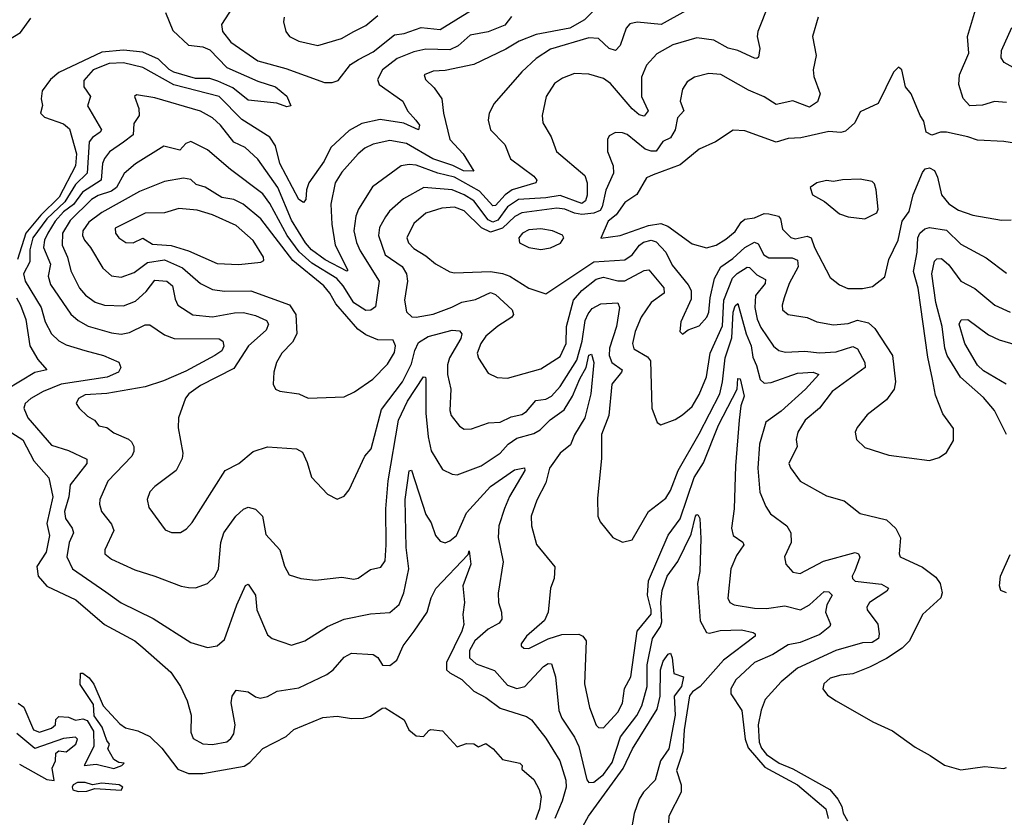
# Model space of a CAD drawing. Extents: x 1443846 to 1577407, y 839182 to 927291.
# Tile 373 of 535: x 1536562 to 1540667, y 874830 to 878154. Entities that reach past the tile are written whole.
import ezdxf

# ---------------------------------------------------------------- set-up
doc = ezdxf.new("R2010")
doc.units = 0

msp = doc.modelspace()

# ---------------------------------------------------------------- linework, layer by layer
at = {"layer": '0CON20XD'}
for points in [[(1540675, 877808.9), (1540625, 877813.3), (1540575, 877797.7), (1540523.3, 877795), (1540495, 877825.7), (1540476.5, 877885), (1540480, 877925), (1540519.3, 878015), (1540513.1, 878085), (1540547.1, 878195), (1540605, 878228.8), (1540681.2, 878245)], [(1538961.4, 878198.6), (1538915.9, 878154.1), (1538855, 878118.6), (1538715, 878092.9), (1538644.5, 878065), (1538589, 878031), (1538455, 877967.1), (1538335, 877942.5), (1538285, 877940), (1538247.5, 877925), (1538253.8, 877905), (1538290.2, 877870.2), (1538321.5, 877825), (1538329.2, 877765), (1538355.3, 877655), (1538410.4, 877595), (1538455, 877522.5), (1538411.8, 877525), (1538367.2, 877547.2), (1538284.1, 877575), (1538175, 877638.3), (1538105, 877651.2), (1538035, 877636.1), (1538001, 877619), (1537973.6, 877595), (1537905, 877519.1), (1537876.8, 877475), (1537859.5, 877385), (1537862.6, 877302.6), (1537877, 877215), (1537929.8, 877110.2), (1537925, 877105.6), (1537835, 877153), (1537777.8, 877195), (1537752.8, 877225), (1537695, 877318.4), (1537638.7, 877455), (1537555, 877573.8), (1537502.1, 877622.1), (1537455, 877644), (1537399.1, 877715), (1537365.8, 877745.8), (1537315, 877772.8), (1537125, 877828.7), (1537048.3, 877841.7), (1537040, 877835), (1537058.9, 877785), (1537059.5, 877755), (1537037.6, 877722.4), (1537035.6, 877674.4), (1536994.2, 877644.2), (1536936.3, 877603.7), (1536915, 877576.5), (1536907.6, 877555), (1536902.2, 877485), (1536823.7, 877435), (1536785.6, 877384.4), (1536745, 877353.5), (1536709.8, 877315), (1536678.8, 877265), (1536665.5, 877235), (1536661.1, 877205), (1536690.2, 877135), (1536680.8, 877085), (1536690.4, 877050.4), (1536775, 876927.1), (1536805, 876900.9), (1536846.8, 876876.8), (1536945, 876848.6), (1536985, 876843.2), (1537019.1, 876850.9), (1537085, 876882.1), (1537105, 876882.7), (1537165, 876840.4), (1537205.7, 876825.7), (1537393.7, 876823.7), (1537408.6, 876815), (1537413, 876793), (1537405, 876773.5), (1537375.8, 876754.2), (1537255, 876689.2), (1537161.5, 876648.5), (1537085, 876624.8), (1536925, 876596.6), (1536835, 876590.7), (1536807.1, 876575), (1536797.5, 876555), (1536809.2, 876535), (1536845, 876502.2), (1536874, 876485), (1536891.5, 876461.5), (1536925, 876454.4), (1536955, 876432.1), (1537015.3, 876405.3), (1537028.2, 876395), (1537037.1, 876375), (1537037.9, 876355), (1537029.1, 876335), (1536929.1, 876230.9), (1536896.4, 876155), (1536894.5, 876135), (1536902.7, 876105), (1536945, 876051.4), (1536954.5, 876025), (1536917.5, 875945), (1536917.4, 875927.4), (1536945.3, 875905.3), (1537041.5, 875861.5), (1537125.3, 875835.3), (1537235, 875793.5), (1537265, 875787.5), (1537295, 875786.7), (1537345.4, 875804.6), (1537375, 875832.9), (1537390.8, 875865), (1537400, 875975), (1537413.3, 876015), (1537463.6, 876085), (1537495, 876113.5), (1537515, 876121.9), (1537545, 876114.4), (1537574.6, 876084.6), (1537588.3, 876008.3), (1537646.4, 875945), (1537666.2, 875876.2), (1537685, 875840), (1537734.5, 875824.5), (1537795, 875818.1), (1537905, 875830.5), (1537955, 875822.9), (1537973.6, 875826.4), (1538025, 875862.9), (1538067.8, 875872.2), (1538085, 875898.8), (1538090, 875965), (1538087.6, 876115), (1538098, 876232), (1538141, 876485), (1538179.1, 876565), (1538245, 876665.6), (1538254.2, 876664.2), (1538255.7, 876655.7), (1538254.8, 876515), (1538264.2, 876415), (1538277.7, 876357.7), (1538325, 876279.5), (1538365, 876260.5), (1538385, 876257.5), (1538485, 876294.7), (1538565, 876347.3), (1538597.7, 876385), (1538635, 876410.8), (1538705, 876429.6), (1538732, 876445), (1538772.9, 876487.1), (1538831.3, 876528.7), (1538866.6, 876585), (1538896.9, 876656.9), (1538923.5, 876705), (1538935, 876755.9), (1538945, 876760.5), (1538955, 876726.2), (1538942.7, 876595), (1538918.1, 876495), (1538875, 876424.6), (1538858, 876382), (1538815, 876347.1), (1538770.7, 876285), (1538755.7, 876224.3), (1538718.1, 876151.9), (1538694.6, 876085), (1538695.5, 876045), (1538716.9, 875966.9), (1538793.2, 875873.2), (1538790.6, 875825), (1538774.3, 875785), (1538764.4, 875684.4), (1538749.4, 875650.6), (1538674.4, 875585), (1538652.3, 875552.3), (1538652, 875545), (1538663.3, 875535), (1538685, 875533.5), (1538765, 875573.3), (1538822.2, 875592.2), (1538892.7, 875592.7), (1538908.9, 875585), (1538922.9, 875565), (1538916.1, 875386.1), (1538937.9, 875287.9), (1538965, 875214.4), (1538975, 875203.6), (1538995, 875203.1), (1539055, 875267.5), (1539074.7, 875305), (1539082.8, 875367.2), (1539109.6, 875415), (1539135.6, 875605), (1539193.8, 875676.2), (1539194.9, 875695), (1539179.1, 875755), (1539183.5, 875815), (1539264.8, 876005.2), (1539315, 876073.8), (1539373.8, 876246.2), (1539412.4, 876307.6), (1539474.6, 876465), (1539552.2, 876615), (1539555, 876658.6), (1539565, 876657.5), (1539581.7, 876585), (1539568.3, 876545), (1539560.7, 876485), (1539545.7, 876295), (1539540, 876115), (1539529.2, 876035), (1539536.7, 876005), (1539577, 875977), (1539580.9, 875965), (1539549.6, 875920.4), (1539526.4, 875865), (1539513.6, 875743.6), (1539522.5, 875725), (1539540, 875715), (1539625, 875701), (1539675, 875700), (1539751.6, 875711.6), (1539817.5, 875695), (1539854.8, 875715.2), (1539915, 875770.9), (1539935, 875770), (1539949.4, 875755), (1539926.7, 875715), (1539921.4, 875685), (1539941.9, 875635), (1539939.4, 875625), (1539897.8, 875592.2), (1539815, 875558.5), (1539765, 875548), (1539702, 875508), (1539624.5, 875475), (1539547.8, 875402.2), (1539526.2, 875365), (1539526.2, 875345), (1539572.8, 875275), (1539586, 875156), (1539599.2, 875119.2), (1539668.5, 875038.5), (1539803.9, 874965), (1539922.3, 874865), (1539932.7, 874825)], [(1537448.5, 878205), (1537403.1, 878135), (1537407.5, 878105), (1537441.4, 878061.4), (1537555, 877983.3), (1537671.7, 877951.7), (1537833, 877893), (1537865, 877893.2), (1537889, 877901), (1537941.6, 877968.4), (1537975, 877988), (1538035, 878020.8), (1538125, 878091.2), (1538165, 878096.7), (1538235, 878122.6), (1538315, 878113.4), (1538445, 878194.1)], [(1539685, 878221.2), (1539639.2, 878105), (1539636.9, 878085), (1539647.1, 878035), (1539641.7, 877998.3), (1539635, 877992.5), (1539625.7, 877994.3), (1539555, 878026.2), (1539515, 878036.1), (1539455, 878069.5), (1539385, 878078.7), (1539285, 878049.7), (1539217.4, 878012.6), (1539174.7, 877965.3), (1539154, 877915), (1539154.7, 877835), (1539182.5, 877775), (1539165, 877752.5), (1539145, 877758.2), (1539115, 877782.5), (1539025, 877888.7), (1538995, 877910), (1538935, 877927.3), (1538875, 877930), (1538825, 877911.3), (1538791.7, 877888.3), (1538757.3, 877835), (1538739.4, 877755), (1538742.2, 877725), (1538776.9, 877666.9), (1538800, 877605), (1538917.5, 877505), (1538927.4, 877475), (1538927.2, 877422.8), (1538920.7, 877399.3), (1538905, 877388.4), (1538815, 877421.6), (1538755, 877411.8), (1538640.9, 877405), (1538595.9, 877374.1), (1538555, 877318.7), (1538535, 877310.7), (1538515, 877320.2), (1538455, 877399.4), (1538415.1, 877425.1), (1538365, 877444.8), (1538246.7, 877455), (1538162.2, 877407.8), (1538104, 877356), (1538086.8, 877333.2), (1538062.3, 877287.7), (1538057.9, 877255), (1538086, 877175), (1538156.1, 877126.1), (1538174.2, 877095), (1538178.2, 877065), (1538165.4, 876985), (1538175, 876936.7), (1538196, 876916), (1538214.3, 876914.3), (1538285, 876927.1), (1538363.7, 876956.3), (1538405, 876976.4), (1538462.4, 876987.6), (1538525, 877016.9), (1538545, 877009.6), (1538614.5, 876945), (1538620, 876925), (1538613.1, 876915), (1538555, 876877.6), (1538505, 876835.4), (1538484.1, 876805), (1538469.2, 876765), (1538473.9, 876743.9), (1538515, 876680.6), (1538552.6, 876662.6), (1538595, 876660.4), (1538735, 876698.6), (1538815, 876750), (1538840.2, 876805), (1538841.1, 876875), (1538870.9, 876985), (1538904.7, 877025.3), (1538965, 877072.7), (1538995, 877081.1), (1539055, 877066.4), (1539085, 877066), (1539165, 877109.2), (1539185, 877111.6), (1539247.4, 877037.4), (1539248.2, 877015), (1539194, 876975), (1539153.3, 876915), (1539128.1, 876855), (1539116.6, 876805), (1539122.7, 876782.7), (1539178.5, 876748.5), (1539192, 876732), (1539197.1, 876535), (1539220, 876475), (1539235, 876466.2), (1539295, 876488.1), (1539325, 876506.9), (1539365, 876542.5), (1539395, 876591.9), (1539425, 876665.8), (1539440.2, 876765), (1539491.1, 876878.9), (1539497.6, 876985), (1539533.5, 877076.5), (1539553.1, 877096.9), (1539595, 877123.5), (1539605, 877120.9), (1539635, 877091), (1539670.9, 877070.9), (1539670, 877055), (1539629.5, 877005), (1539626.7, 876955), (1539636.8, 876906.8), (1539651.6, 876871.6), (1539704.3, 876794.3), (1539726, 876776), (1539755, 876769.2), (1539835, 876772.8), (1539896.5, 876766.5), (1539965, 876770.4), (1540035, 876792.7), (1540055, 876782.7), (1540085.3, 876725), (1540085.9, 876705), (1539949.1, 876605), (1539896.7, 876535), (1539836.7, 876485), (1539805.4, 876434.6), (1539799.5, 876405), (1539802.9, 876375), (1539767.8, 876305), (1539775, 876286), (1539815, 876231.4), (1539925, 876169.4), (1539998.3, 876148.3), (1540065.7, 876095.7), (1540175, 876069.4), (1540213.8, 876033.8), (1540233.5, 875995), (1540228, 875928), (1540232, 875915), (1540325, 875872.5), (1540380.5, 875830.5), (1540398.8, 875805), (1540407.3, 875765), (1540402.5, 875745), (1540325.5, 875675), (1540270.7, 875565), (1540241.4, 875535), (1540175, 875491), (1540105, 875455.2), (1540035, 875428), (1539985, 875422.4), (1539940.7, 875409.3), (1539913.8, 875386.2), (1539909.5, 875365), (1539929.5, 875339.5), (1539965.2, 875315), (1540117.8, 875227.8), (1540200.3, 875190.3), (1540295, 875121.7), (1540357.9, 875087.9), (1540416.6, 875046.6), (1540485, 875027.7), (1540585, 875041.5), (1540665, 875032.5), (1540675, 875037.5)], [(1536515, 878070.3), (1536565, 878100.8), (1536609, 878161)], [(1537170.3, 878185), (1537200.1, 878110.1), (1537265, 878048.2), (1537325, 878040.7), (1537355, 878028.9), (1537425, 877954.7), (1537555, 877898.4), (1537628.1, 877875), (1537675.4, 877835.4), (1537692.5, 877795), (1537675, 877790.8), (1537634.1, 877805.9), (1537515, 877819.4), (1537450.1, 877870.1), (1537387.8, 877897.8), (1537355, 877909.4), (1537295, 877909.1), (1537205, 877935.5), (1537185, 877946.3), (1537140.6, 877990.6), (1537075, 878019.1), (1536995, 878027.8), (1536905, 878018.5), (1536725, 877934), (1536690.4, 877905), (1536655, 877858), (1536651.5, 877825), (1536657.3, 877797.3), (1536648, 877765), (1536665, 877748.8), (1536745, 877720.6), (1536769.9, 877699.9), (1536798.5, 877595), (1536795.2, 877545), (1536726.9, 877415), (1536650, 877340), (1536587.1, 877265), (1536552.9, 877155)], [(1538612, 878168), (1538585, 878132.1), (1538515, 878103.8), (1538439.7, 878090.3), (1538389.4, 878045), (1538355, 878029.2), (1538255, 878031.6), (1538205, 878020.8), (1538135, 877992.1), (1538075, 877945.7), (1538053.8, 877905), (1538060, 877885), (1538159.6, 877815), (1538178.2, 877775), (1538213.8, 877735), (1538228, 877715), (1538225, 877695.8), (1538163.2, 877723.2), (1538065, 877738.8), (1537988.1, 877721.9), (1537935, 877692.3), (1537858.3, 877621.7), (1537831.7, 877565), (1537767.4, 877475), (1537756.9, 877445), (1537754.6, 877405.4), (1537745, 877391.9), (1537725, 877404.4), (1537646.6, 877555), (1537628.6, 877628.6), (1537604.7, 877665), (1537488.6, 877738.6), (1537393.9, 877833.9), (1537205, 877883.3), (1537074.8, 877954.8), (1536995, 877974.5), (1536935, 877971.8), (1536867.7, 877945), (1536829.3, 877900.7), (1536828.8, 877875), (1536857.3, 877835), (1536844.4, 877795), (1536903.2, 877695), (1536897.9, 877685), (1536865, 877664), (1536852.2, 877645), (1536843.2, 877515), (1536795, 877467.2), (1536749.9, 877395), (1536675.7, 877325), (1536617, 877245), (1536603.5, 877195), (1536604.8, 877145), (1536578, 877095), (1536584.2, 877065), (1536651.5, 876955), (1536667.9, 876895), (1536695, 876844.5), (1536725, 876816.2), (1536755, 876799.4), (1536833.9, 876776.1), (1536910.8, 876755), (1536975, 876727.1), (1536984, 876705), (1536974, 876685), (1536926.2, 876665), (1536735, 876634.8), (1536659.5, 876605), (1536607.8, 876575), (1536584.7, 876555.3), (1536579.6, 876535), (1536596.1, 876495), (1536695, 876381.1), (1536765, 876358.8), (1536842.2, 876322.2), (1536841.1, 876305), (1536773, 876215), (1536767.2, 876165), (1536748.4, 876105), (1536753.3, 876075), (1536781.1, 876035), (1536785.8, 876015.8), (1536768.3, 875975), (1536757.8, 875915), (1536781.5, 875865), (1536920.5, 875769.5), (1536984.4, 875724.4), (1537118.2, 875658.2), (1537275, 875558.8), (1537345, 875537.3), (1537385, 875544.5), (1537415, 875571.4), (1537467.1, 875715), (1537503.9, 875796.1), (1537515, 875801.1), (1537545, 875756), (1537550, 875695), (1537595, 875590.6), (1537615, 875574.4), (1537695, 875546.7), (1537750, 875565), (1537845.3, 875624.7), (1537915, 875656.2), (1538025, 875678.5), (1538105, 875683.8), (1538143.9, 875716.1), (1538163.9, 875765), (1538184.8, 875865), (1538172.6, 875955), (1538168.7, 876155), (1538185, 876273.8), (1538195, 876276.7), (1538255, 876092), (1538276.8, 876056.8), (1538294.7, 876005), (1538315, 875981.1), (1538335, 875974), (1538355, 875981.8), (1538382.7, 876005), (1538425, 876098.5), (1538525, 876208.2), (1538625, 876277.7), (1538666.8, 876286.8), (1538667.8, 876275), (1538603.7, 876166.3), (1538582.9, 876117.1), (1538559, 876045), (1538556.2, 875996.2), (1538578, 875895), (1538556, 875764), (1538557.5, 875725), (1538570, 875685), (1538571.5, 875655), (1538560.6, 875639.4), (1538515.4, 875614.6), (1538459.3, 875565), (1538437.1, 875525), (1538436.6, 875495), (1538465, 875469.2), (1538541.3, 875441.3), (1538595, 875380.9), (1538635, 875366.2), (1538667.7, 875375), (1538745, 875458.2), (1538765, 875470.8), (1538779.3, 875469.3), (1538795.3, 875415.3), (1538809.4, 875275), (1538822.3, 875242.3), (1538875, 875163.5), (1538893.5, 875125), (1538926.3, 874986.3), (1538935, 874974.4), (1538955, 874976.7), (1538995, 875008.4), (1539031.6, 875058.4)], [(1539338.3, 878191.7), (1539236.2, 878133.8), (1539136.5, 878143.5), (1539105, 878137.9), (1539090.4, 878119.6), (1539065, 878046.9), (1539045, 878026.2), (1539019.5, 878035), (1538975, 878076.2), (1538935, 878079.1), (1538775, 878032.1), (1538715, 877992.9), (1538655, 877937.8), (1538540, 877805), (1538519.4, 877765), (1538514.2, 877735), (1538524.4, 877695), (1538584, 877634), (1538607.8, 877575), (1538705, 877502.5), (1538717.1, 877485), (1538713.8, 877475), (1538615, 877445.7), (1538585.5, 877424.5), (1538545, 877380.2), (1538535, 877379), (1538479.3, 877439.3), (1538375, 877498.4), (1538305, 877514.6), (1538215, 877548.1), (1538185, 877551.4), (1538152.5, 877545), (1538032.2, 877457.8), (1537974.1, 877365), (1537962.5, 877335), (1537955.2, 877275), (1537966, 877226), (1537980.9, 877190.9), (1538060, 877065), (1538045, 876958.1), (1538025.7, 876944.3), (1538005, 876942.2), (1537955, 876974), (1537910.3, 877045), (1537884.1, 877075), (1537779.7, 877139.7), (1537727.2, 877187.2), (1537676.5, 877255), (1537605, 877388), (1537575, 877428.8), (1537440.2, 877530.2), (1537345, 877611.9), (1537275, 877646.5), (1537255, 877638.6), (1537229.6, 877610.4), (1537163.3, 877626.7), (1537045, 877553.9), (1536997.1, 877512.9), (1536965, 877454.8), (1536945, 877439.6), (1536888.8, 877421.2), (1536861.5, 877405), (1536772.7, 877317.3), (1536741, 877265), (1536739.2, 877215), (1536761.3, 877165), (1536775, 877107.5), (1536810.6, 877035), (1536835.9, 877005.9), (1536876.6, 876976.6), (1536915, 876964.7), (1536995, 876962), (1537045, 876980.8), (1537088.7, 877021.3), (1537125, 877068.7), (1537175.2, 877065.2), (1537199.5, 877045), (1537209.6, 876989.6), (1537221.5, 876965), (1537283.9, 876923.9), (1537365, 876916.2), (1537457.4, 876932.6), (1537495, 876933.5), (1537545, 876921.1), (1537590.2, 876900.2), (1537599.1, 876885), (1537589.1, 876860.9), (1537515.8, 876795), (1537455, 876700), (1537315, 876629.3), (1537267.1, 876595), (1537252.6, 876577.4), (1537224.2, 876495), (1537223, 876453), (1537242.3, 876347.7), (1537239.2, 876325), (1537214.3, 876275), (1537125, 876208.1), (1537105, 876186), (1537092.9, 876155), (1537100.7, 876120.7), (1537168.3, 876028.3), (1537195, 876017.5), (1537232.7, 876017.3), (1537257.4, 876032.6), (1537281.4, 876058.6), (1537418.6, 876275), (1537475.7, 876305), (1537535, 876354.5), (1537595, 876373.8), (1537715.4, 876365.4), (1537741.1, 876351.1), (1537760.7, 876309.3), (1537777.7, 876247.7), (1537845, 876176.7), (1537885, 876156.2), (1537915, 876168.8), (1537935.8, 876195), (1538001.1, 876335), (1538027.7, 876365), (1538070.7, 876529.3), (1538157.6, 876645), (1538195, 876719.6), (1538208.8, 876775), (1538225, 876808.7), (1538265, 876834.3), (1538365, 876859.8), (1538395, 876857.6), (1538404.7, 876844.7), (1538400.5, 876825), (1538353, 876745), (1538345.3, 876715.3), (1538345.3, 876675), (1538358.8, 876615), (1538354.7, 876525), (1538360.9, 876505), (1538395, 876460), (1538415, 876447.5), (1538445, 876449.4), (1538516.2, 876473.8), (1538565, 876476.7), (1538611.3, 876498.7), (1538655, 876509.4), (1538675, 876521.5), (1538713, 876567), (1538755, 876572.7), (1538778.7, 876585), (1538815.7, 876625), (1538884.9, 876735.1), (1538906.2, 876815), (1538919.9, 876900.1), (1538931.4, 876928.6), (1538949.1, 876950.9), (1538985, 876970.7), (1539055, 876974.2), (1539062.5, 876955), (1539049.3, 876875), (1539021, 876785), (1539019.2, 876755), (1539030.3, 876725), (1539073.1, 876695), (1539071.3, 876685), (1539030.9, 876635), (1539017.4, 876505), (1538988, 876425), (1538987.9, 876325), (1538970.3, 876159.7), (1538972.5, 876085), (1538981.7, 876061.7), (1539035, 875996.2), (1539075, 875976.7), (1539115, 875986.2), (1539183.5, 876105), (1539255, 876160), (1539275, 876192.2), (1539307, 876275), (1539395, 876427.9), (1539480, 876595), (1539491.8, 876645), (1539502.8, 876745), (1539531.1, 876828.9), (1539535.6, 876935), (1539545, 876961.9), (1539555, 876971.2), (1539590.6, 876845), (1539610.8, 876795), (1539618.2, 876748.2), (1539633.2, 876713.2), (1539649.1, 876655), (1539665, 876638.9), (1539695, 876642.5), (1539805, 876680.8), (1539870, 876685), (1539892.9, 876675), (1539837.8, 876615), (1539736.9, 876523.1), (1539672.7, 876477.3), (1539645.8, 876385.8), (1539638.4, 876285), (1539647.5, 876185), (1539672.7, 876125), (1539692.2, 876095), (1539760.6, 876045), (1539776, 876016), (1539778.2, 875975), (1539750.8, 875915), (1539755.8, 875885), (1539785, 875852), (1539815, 875845.6), (1539913.2, 875896.8), (1540045, 875933.3), (1540058.1, 875928.1), (1540064.6, 875914.6), (1540043.3, 875856.7), (1540032.9, 875835), (1540033.9, 875825), (1540044.4, 875814.4), (1540155, 875801.7), (1540184.4, 875785), (1540177.4, 875772.6), (1540104.6, 875725), (1540092.9, 875705), (1540095, 875694.2), (1540138.8, 875635), (1540145.4, 875595), (1540141.5, 875575), (1540115, 875558.8), (1540075, 875557.5), (1539964.2, 875525), (1539805, 875452), (1539736, 875395), (1539669.8, 875320.2), (1539653.2, 875276.8), (1539640.7, 875215), (1539645, 875142.5), (1539655, 875117.4), (1539675, 875091.7), (1539728.1, 875055), (1539785, 875031.3), (1539939.2, 874945), (1539972.9, 874905), (1539988.6, 874875), (1539995, 874847.5), (1540013.5, 874815)], [(1537664.2, 878165), (1537661.4, 878145), (1537671.9, 878105), (1537686, 878085), (1537726.2, 878065), (1537805, 878047.5), (1537904, 878076), (1537955, 878105.5), (1538005, 878130.9), (1538055, 878172.1)], [(1539890.9, 878165), (1539866.4, 878085), (1539882.5, 878005), (1539869.4, 877945), (1539872.1, 877917.9), (1539898.7, 877845), (1539888.1, 877811.9), (1539855, 877790), (1539785, 877816.2), (1539715, 877800.5), (1539665, 877833.2), (1539600.3, 877860.3), (1539485, 877926.5), (1539435, 877930), (1539375, 877915.6), (1539345, 877895.8), (1539324.4, 877865), (1539315.6, 877815), (1539330.4, 877775), (1539303.6, 877745), (1539294.1, 877695), (1539275, 877662.5), (1539243.1, 877646.9), (1539215, 877606.6), (1539195, 877606.2), (1539170, 877615), (1539095, 877675.5), (1539075, 877683.3), (1539045.8, 877684.2), (1539019.5, 877670.5), (1539012.5, 877655), (1539012.2, 877605), (1539035.3, 877545.3), (1539037.2, 877515), (1539005, 877444.4), (1538990.5, 877375), (1538981.3, 877358.7), (1538955, 877347.7), (1538905, 877343), (1538875, 877347.6), (1538834.6, 877364.6), (1538801.6, 877368.4), (1538655, 877350), (1538626.3, 877333.7), (1538574.7, 877285.3), (1538525, 877269.4), (1538486.9, 877286.9), (1538415, 877357.7), (1538375, 877372.8), (1538321.2, 877368.8), (1538255, 877347.7), (1538204.5, 877305), (1538176.4, 877245), (1538182.3, 877225), (1538205, 877200.3), (1538255, 877169.6), (1538295, 877136.2), (1538355, 877103.8), (1538375, 877099.7), (1538525, 877104.4), (1538575, 877097.1), (1538605.6, 877085), (1538685, 877035.6), (1538755, 877011.5), (1538955, 877144.5), (1539085, 877153.3), (1539115, 877174.1), (1539145.4, 877214.6), (1539162.3, 877227.7), (1539195, 877235.9), (1539215, 877228.1), (1539255.4, 877185.4), (1539281.4, 877131.4), (1539348.7, 877048.7), (1539361.3, 877025), (1539361.1, 876988.9), (1539317.8, 876895), (1539314.2, 876855), (1539325, 876844), (1539348.3, 876861.7), (1539395, 876878.9), (1539426.8, 876915), (1539435.3, 876935), (1539440.4, 876995), (1539458.4, 877075), (1539485.1, 877124.9), (1539535, 877159), (1539585, 877204.8), (1539625, 877227.1), (1539640.8, 877220.8), (1539664.7, 877175), (1539685, 877161.4), (1539782, 877162), (1539805, 877152.2), (1539807.5, 877125), (1539769.7, 877055), (1539748.8, 876995), (1539740.5, 876965), (1539741.9, 876945), (1539765.4, 876925.4), (1539845, 876913.6), (1539885, 876895.6), (1539955, 876882.9), (1540015, 876887.5), (1540055, 876902.1), (1540100.2, 876890.2), (1540126.6, 876866.6), (1540200.5, 876755), (1540213.1, 876645), (1540207.5, 876615), (1540175, 876570), (1540095, 876507.5), (1540053.1, 876455), (1540044.2, 876435), (1540050, 876405), (1540085, 876370.8), (1540185, 876339.2), (1540355, 876316.7), (1540395, 876330), (1540425, 876350), (1540455, 876400), (1540455, 876450), (1540410.9, 876510.9), (1540379.6, 876589.6), (1540366.6, 876656.6)], [(1540704, 877955), (1540665.5, 877975.5), (1540653.3, 877995), (1540655, 878026.2), (1540698.5, 878121.5)], [(1540735, 877635.4), (1540665, 877646.9), (1540555, 877652.9), (1540514.4, 877665.6), (1540426.1, 877686.1), (1540400, 877685), (1540365, 877672.5), (1540340.8, 877685), (1540331.7, 877731.7), (1540315.8, 877755.8), (1540278.8, 877845), (1540254, 877875), (1540238.8, 877945), (1540225, 877956.7), (1540204.3, 877935.7), (1540140.8, 877805), (1540065, 877770.6), (1540043.6, 877725), (1540005, 877689.6), (1539985, 877684.6), (1539935, 877688.2), (1539817.8, 877662.2), (1539765, 877659.3), (1539715, 877644.6), (1539585, 877690.6), (1539535.6, 877694.4), (1539462, 877645), (1539395, 877614.4), (1539315, 877549.6), (1539202.4, 877507.6), (1539174.6, 877495), (1539135, 877426.2), (1539085, 877392), (1539048.7, 877341.3), (1539015.8, 877315), (1538984, 877244), (1539065, 877254.8), (1539183.1, 877296.9), (1539234.9, 877304.9), (1539263.5, 877293.5), (1539365, 877219.6), (1539425, 877203.8), (1539465, 877215.3), (1539505, 877239.4), (1539545, 877271.6), (1539569.6, 877310.4), (1539585, 877323.4), (1539625, 877328.2), (1539665, 877347), (1539685, 877345.6), (1539725.4, 877335), (1539733.9, 877323.9), (1539742, 877282), (1539776.8, 877246.8), (1539795, 877241.4), (1539845, 877251.8), (1539861.1, 877245), (1539875.4, 877205), (1539940.2, 877080.2), (1539978.9, 877048.9), (1540014.6, 877034.6), (1540075, 877034.5)], [(1540075, 877034.5), (1540117.3, 877042.7), (1540167.9, 877082.1), (1540185.4, 877155), (1540224.5, 877235.5), (1540240.9, 877315), (1540270, 877355), (1540286.3, 877425), (1540325, 877518.1), (1540337.1, 877532.9), (1540355, 877536.5), (1540375.3, 877525.3), (1540388.5, 877498.5), (1540405, 877424.6), (1540435, 877387.2), (1540475, 877360.9), (1540535, 877339.6), (1540655, 877319.1), (1540695, 877320)], [(1537765, 876577.1), (1537915, 876581.9), (1537957, 876603), (1538033.5, 876656.5), (1538095, 876718.1), (1538125, 876766.7), (1538127.9, 876795), (1538118.9, 876818.9), (1538055, 876820.5), (1538005, 876841.1), (1537972, 876865), (1537879.5, 876969.5), (1537855.3, 877015), (1537830, 877045), (1537700.2, 877150.2), (1537567, 877325), (1537493.6, 877385), (1537455, 877404.5), (1537405, 877413), (1537335, 877455.9), (1537297.5, 877467.5), (1537275, 877488.9), (1537245, 877494.6), (1537165, 877479.7), (1537061, 877439), (1536905, 877351.1), (1536849.7, 877310.3), (1536824.7, 877275), (1536823.7, 877255), (1536832.4, 877235), (1536857.1, 877205), (1536908.1, 877118.1), (1536945, 877087.1), (1536985, 877081.8), (1537038.9, 877101.1), (1537095, 877142.8), (1537165, 877154), (1537240.4, 877120.4), (1537315, 877055.4), (1537365, 877030.4), (1537415, 877022.3), (1537525, 877023.9), (1537686.1, 876966.1), (1537713.6, 876925), (1537717.9, 876845), (1537699.4, 876810.6), (1537654.4, 876765), (1537633.1, 876725), (1537620.8, 876685), (1537618, 876635), (1537628.8, 876615), (1537645.7, 876605.7), (1537725, 876595.6), (1537765, 876577.1)], [(1540085, 877324.2), (1540135, 877349.4), (1540140.9, 877365), (1540132.3, 877445), (1540125, 877470), (1540115, 877480), (1540065, 877489.4), (1539992.4, 877487.6), (1539955, 877480), (1539925, 877484.3), (1539885, 877474), (1539857.5, 877455), (1539866.7, 877425), (1539917.2, 877397.2), (1539980, 877345), (1540015, 877332.5), (1540085, 877324.2)], [(1537475, 877134.7), (1537566.7, 877143.3), (1537579.6, 877150.4), (1537578.2, 877165), (1537535, 877234.7), (1537465, 877296.7), (1537365, 877341.2), (1537301.2, 877361.2), (1537225, 877367.5), (1537165, 877349.6), (1537085, 877347.7), (1536960, 877285), (1536961.8, 877265), (1536974.5, 877245), (1537005, 877225.5), (1537035, 877224.6), (1537075, 877244.3), (1537115, 877218.8), (1537193.2, 877213.2), (1537265, 877190.9), (1537385, 877138.3), (1537475, 877134.7)], [(1538735, 877197.1), (1538775, 877203.5), (1538816.8, 877223.2), (1538830, 877245), (1538825, 877256.7), (1538782.5, 877275), (1538735, 877282.2), (1538685, 877278.2), (1538657.8, 877265), (1538642.5, 877245), (1538645, 877224.2), (1538684.7, 877204.7), (1538735, 877197.1)], [(1540366.6, 876656.6), (1540347.4, 876747.4), (1540307.9, 877035), (1540287.8, 877105), (1540303.4, 877185), (1540306, 877245), (1540314, 877265), (1540335, 877283.1), (1540355, 877288.2), (1540425, 877277.8), (1540485, 877218.8), (1540591.5, 877161.5), (1540675, 877098.2)], [(1540675.3, 876425.3), (1540625, 876525.6), (1540579.9, 876579.9), (1540483.3, 876665), (1540428.4, 876755), (1540418.8, 876785), (1540407.1, 876875), (1540380.7, 876975), (1540364.8, 877095), (1540375, 877148.1), (1540385, 877158.2), (1540405, 877159.6), (1540435, 877132), (1540485, 877064), (1540543.4, 877033.4), (1540626.9, 876965), (1540691.2, 876935)], [(1536548.4, 876995), (1536565.9, 876965), (1536587.5, 876905), (1536603.6, 876795), (1536637.7, 876737.7), (1536675.6, 876695), (1536625, 876683.2), (1536505, 876612.2)], [(1540674.9, 876634.9), (1540580.2, 876690.2), (1540554.2, 876715), (1540501.9, 876805), (1540478.8, 876885), (1540486.7, 876903.3), (1540515, 876904.4), (1540601.3, 876841.3), (1540645, 876819.7), (1540825, 876767.6)], [(1536477.9, 876465), (1536575, 876403.2), (1536621, 876315), (1536683.8, 876245), (1536699.6, 876165), (1536675.5, 876055), (1536685.7, 876005), (1536672.7, 875935), (1536632.9, 875875), (1536639, 875835), (1536675, 875792.6), (1536796.2, 875736.2), (1536915, 875633.5), (1537041.9, 875565), (1537075, 875537.5), (1537191.9, 875435), (1537232.9, 875375), (1537260, 875315), (1537277.1, 875255), (1537275.6, 875185), (1537285, 875158.8), (1537325, 875135.6), (1537365, 875133.8), (1537425, 875144.5), (1537442.4, 875157.6), (1537455, 875177.5), (1537460.7, 875215), (1537443.7, 875306.3), (1537447.8, 875335), (1537465, 875360), (1537515, 875353.1), (1537545, 875332.5), (1537565, 875326.9), (1537595, 875333.3), (1537635, 875356.2), (1537725, 875370), (1537842.2, 875425), (1537868.8, 875445), (1537915, 875497.5), (1537945, 875513.8), (1538035, 875508.1), (1538055.2, 875495.2), (1538073.9, 875463.9), (1538105, 875463.1), (1538134.5, 875485), (1538160, 875545), (1538206.2, 875606.2), (1538260.4, 875685), (1538277.5, 875745), (1538296.2, 875783.8), (1538431.9, 875925), (1538435, 875940), (1538442.5, 875885), (1538409.1, 875795), (1538416.2, 875725), (1538409.6, 875675), (1538413.1, 875633.1), (1538405.2, 875605), (1538341, 875475), (1538341.4, 875445), (1538355, 875431.4), (1538405, 875404.7), (1538455, 875356), (1538505, 875329.1), (1538565, 875284.1), (1538675, 875250.5), (1538695, 875235.6), (1538755, 875160), (1538814.1, 875065), (1538838.3, 874985), (1538840, 874955), (1538823.6, 874896.4), (1538792.1, 874825)], [(1539031.6, 875058.4), (1539066.6, 875165), (1539135.3, 875254.7), (1539155.5, 875295), (1539177.2, 875375), (1539178.3, 875465), (1539199.4, 875575), (1539232.9, 875625), (1539239.3, 875645), (1539234.1, 875725.9), (1539240.2, 875775), (1539261.2, 875835), (1539305, 875896), (1539360.5, 876009.5), (1539379.2, 876085), (1539385, 876092), (1539389.7, 876089.7), (1539397.5, 876075), (1539401.8, 875991.8), (1539396.6, 875855), (1539387.1, 875805), (1539398.1, 875648.1), (1539425, 875600), (1539437, 875597), (1539481.7, 875608.3), (1539571.3, 875611.3), (1539620, 875600), (1539628, 875595), (1539628.6, 875585), (1539495.7, 875484.3), (1539399, 875375), (1539367.3, 875352.7), (1539354.6, 875335.4), (1539332, 875195), (1539326, 875104), (1539300.4, 875025), (1539319.2, 874965), (1539318.8, 874935), (1539268.6, 874835), (1539267.3, 874807.3)], [(1540675, 875765.3), (1540652.2, 875775), (1540647.2, 875795), (1540650.6, 875835), (1540691.1, 875925)], [(1538865, 874710.8), (1538932.5, 874835), (1539077.5, 875032.6), (1539116.4, 875115), (1539219.9, 875280.1), (1539232.2, 875335), (1539233.2, 875445), (1539245, 875481.2), (1539265, 875509.2), (1539275, 875513.8), (1539281.8, 875495), (1539288.6, 875428.6), (1539329.4, 875415), (1539320.2, 875375), (1539290.5, 875335), (1539294.8, 875255.2), (1539268.6, 875115), (1539233.8, 875065), (1539210.5, 874985), (1539162.2, 874935), (1539144.3, 874905), (1539122.9, 874845), (1539107.8, 874757.8)], [(1536555, 875305.6), (1536579.5, 875289.5), (1536619.5, 875195), (1536645, 875184.7), (1536695, 875201.1), (1536711.4, 875215), (1536712.5, 875237.5), (1536725, 875250), (1536765, 875247.5), (1536794.4, 875234.4), (1536825, 875240), (1536843.3, 875233.3), (1536869.3, 875189.3), (1536870.6, 875125), (1536830, 875045), (1536880.6, 875050.6), (1536955, 875033.5), (1536987.5, 875045), (1536997.5, 875055), (1536975, 875057.5), (1536955, 875070), (1536930, 875115), (1536936.7, 875135), (1536925, 875150), (1536906, 875205), (1536873, 875253), (1536869.5, 875299.5), (1536813.4, 875383.4), (1536815, 875430), (1536825, 875430), (1536851.2, 875411.2)], [(1536851.2, 875411.2), (1536871.2, 875385), (1536910, 875295), (1536978.8, 875218.8), (1537002.9, 875202.9), (1537055, 875190.8), (1537105, 875166), (1537155, 875118), (1537220.6, 875030.6), (1537265, 875012.9), (1537325, 875012.1), (1537497.1, 875042.9), (1537521.5, 875058.5), (1537575, 875116), (1537673.3, 875166.7), (1537705, 875195.8), (1537825.8, 875245.8), (1537885, 875251.2), (1537945, 875241.2), (1537995, 875242.5), (1538025, 875250.8), (1538072.5, 875285), (1538085, 875286), (1538165, 875236.7), (1538183.8, 875195), (1538215, 875170), (1538245, 875166.2), (1538267.9, 875192.1), (1538275.8, 875195.8), (1538325, 875190), (1538385, 875123.3), (1538425, 875138), (1538455, 875136.2), (1538475, 875123.3), (1538505, 875136.7), (1538536, 875115), (1538575, 875071.2), (1538647.5, 875055), (1538656.7, 875045), (1538655, 875030), (1538705, 874987.5), (1538728, 874945), (1538736, 874915), (1538728.2, 874865), (1538711.5, 874818.5)], [(1536561.7, 875051.7), (1536675, 874987.5), (1536705, 874982.5), (1536697.1, 875035), (1536710.6, 875065), (1536713, 875097), (1536725, 875106.2), (1536755, 875102.9), (1536796, 875135), (1536803.3, 875155), (1536795, 875163.3), (1536745, 875158.9), (1536625, 875116.2), (1536549.5, 875179.5)], [(1536805, 874937.5), (1536841.7, 874938.3), (1536875, 874950), (1536985, 874943.3), (1536992.5, 874955), (1536976.2, 874965), (1536905, 874971.8), (1536865.5, 874965.5), (1536835, 874974.3), (1536802.5, 874975), (1536784.4, 874965), (1536780, 874955), (1536783.8, 874943.8), (1536805, 874937.5)]]:
    msp.add_lwpolyline(points, dxfattribs=at)

doc.saveas('drawing.dxf')
